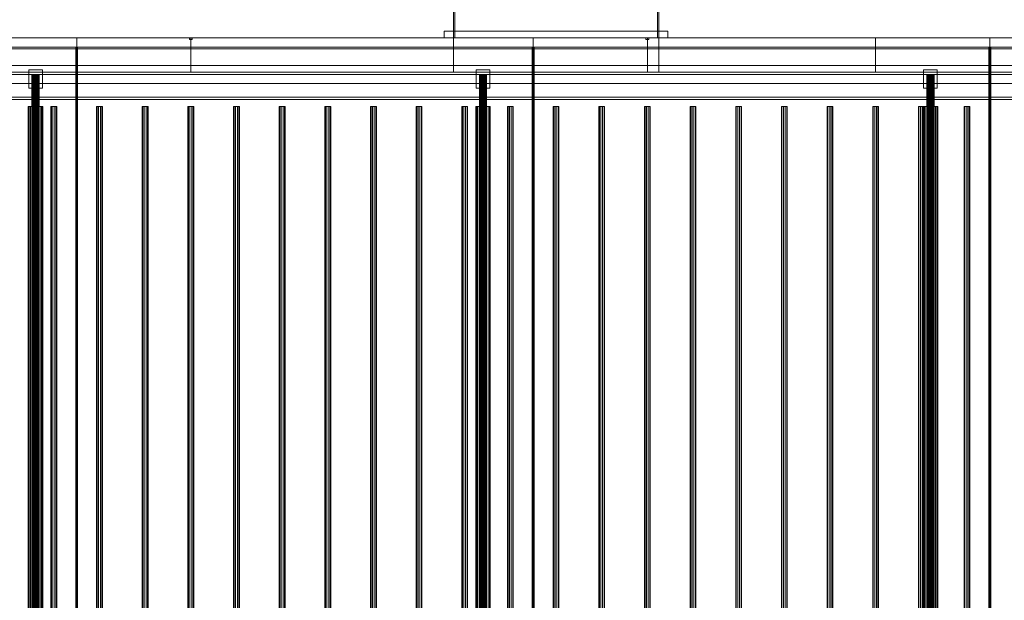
# Model space of a CAD drawing. Header units: millimetres. Extents: x -2233 to 65662, y -50530 to 6847.
# Tile 731 of 802: x 53086 to 55243, y -17832 to -16560. Entities that reach past the tile are written whole.
import ezdxf

# ---------------------------------------------------------------- set-up
doc = ezdxf.new("R2010")
doc.units = ezdxf.units.MM
doc.layers.add('superior_secador', color=7, linetype='Continuous', lineweight=0)

msp = doc.modelspace()

# ---------------------------------------------------------------- linework, layer by layer
at = {"layer": 'superior_secador'}
for p, q in [((54036.134, -16600), (54036.134, -16210)), ((54039.134, -16210), (54039.134, -16600)), ((54483.134, -16600), (54483.134, -16210)), ((54486.134, -16210), (54486.134, -16600)), ((40461.134, -16600), (60461.134, -16600)), ((52211.134, -16600), (53211.134, -16600)), ((52461.134, -16600), (53461.134, -16600)), ((53211.134, -16600), (53211.134, -19400)), ((53211.134, -16600), (54211.134, -16600)), ((53458.134, -16603), (53458.134, -16600)), ((53458.134, -16600), (53464.134, -16600)), ((53464.134, -16603), (53458.134, -16603)), ((53461.134, -16600), (53461.134, -16675)), ((53461.134, -16600), (54036.134, -16600)), ((53464.134, -16600), (53464.134, -16603)), ((54016.134, -16600), (54016.134, -16585)), ((54016.134, -16585), (54506.134, -16585)), ((54016.134, -16585), (54036.134, -16585)), ((54506.134, -16600), (54016.134, -16600)), ((54036.134, -16600), (54016.134, -16600)), ((54036.134, -16585), (54036.134, -16600)), ((54036.134, -16600), (54036.134, -16675)), ((54036.134, -16600), (54461.134, -16600)), ((54486.134, -16600), (54036.134, -16600)), ((54039.134, -16600), (54036.134, -16600)), ((54211.134, -16600), (54211.134, -19400)), ((54211.134, -16600), (55211.134, -16600)), ((54458.134, -16603), (54458.134, -16600)), ((54458.134, -16600), (54464.134, -16600)), ((54464.134, -16603), (54458.134, -16603)), ((54461.134, -16600), (54461.134, -16675)), ((54461.134, -16600), (54486.134, -16600)), ((54464.134, -16600), (54464.134, -16603)), ((54486.134, -16600), (54483.134, -16600)), ((54486.134, -16600), (54486.134, -16585)), ((54486.134, -16585), (54506.134, -16585)), ((54486.134, -16600), (54486.134, -16675)), ((54486.134, -16600), (54961.134, -16600)), ((54506.134, -16600), (54486.134, -16600)), ((54506.134, -16585), (54506.134, -16600)), ((54961.134, -16600), (54961.134, -16675)), ((54961.134, -16600), (55461.134, -16600)), ((55211.134, -16600), (55211.134, -19400)), ((55211.134, -16600), (56211.134, -16600)), ((60461.134, -16620), (40461.134, -16620)), ((60461.134, -16624), (40461.134, -16624)), ((53209.134, -19380), (53209.134, -16620)), ((53209.134, -16620), (53213.134, -16620)), ((53213.134, -16620), (53213.134, -19380)), ((54209.134, -19380), (54209.134, -16620)), ((54209.134, -16620), (54213.134, -16620)), ((54213.134, -16620), (54213.134, -19380)), ((55209.134, -19380), (55209.134, -16620)), ((55209.134, -16620), (55213.134, -16620)), ((55213.134, -16620), (55213.134, -19380)), ((40811.134, -16660), (60111.134, -16660)), ((53106.134, -16710), (53106.134, -16670)), ((53106.134, -16670), (53136.134, -16670)), ((53136.134, -16670), (53136.134, -16710)), ((54086.134, -16710), (54086.134, -16670)), ((54086.134, -16670), (54116.134, -16670)), ((54116.134, -16670), (54116.134, -16710)), ((55066.134, -16710), (55066.134, -16670)), ((55066.134, -16670), (55096.134, -16670)), ((55096.134, -16670), (55096.134, -16710)), ((40461.134, -16675), (60461.134, -16675)), ((60461.134, -16680), (40461.134, -16680)), ((53461.134, -16675), (52461.134, -16675)), ((53113.406, -16680), (53113.134, -16680)), ((53113.134, -16680), (53113.134, -19320)), ((53114.206, -16680), (53113.406, -16680)), ((53113.406, -16680), (53113.406, -19320)), ((53115.477, -16680), (53114.206, -16680)), ((53114.206, -16680), (53114.206, -19320)), ((53117.134, -16680), (53115.477, -16680)), ((53115.477, -16680), (53115.477, -19320)), ((53119.063, -16680), (53117.134, -16680)), ((53117.134, -16680), (53117.134, -19320)), ((53121.134, -16680), (53119.063, -16680)), ((53119.063, -16680), (53119.063, -19320)), ((53123.204, -16680), (53121.134, -16680)), ((53121.134, -16680), (53121.134, -19320)), ((53125.134, -16680), (53123.204, -16680)), ((53123.204, -16680), (53123.204, -19320)), ((53126.791, -16680), (53125.134, -16680)), ((53125.134, -16680), (53125.134, -19320)), ((53128.062, -16680), (53126.791, -16680)), ((53126.791, -16680), (53126.791, -19320)), ((53128.861, -16680), (53128.062, -16680)), ((53128.062, -16680), (53128.062, -19320)), ((53128.861, -16680), (53129.134, -16680)), ((53128.861, -16680), (53128.861, -19320)), ((53129.134, -19320), (53129.134, -16680)), ((54036.134, -16675), (53461.134, -16675)), ((54461.134, -16675), (54036.134, -16675)), ((54093.406, -16680), (54093.134, -16680)), ((54093.134, -16680), (54093.134, -19320)), ((54094.206, -16680), (54093.406, -16680)), ((54093.406, -16680), (54093.406, -19320)), ((54095.477, -16680), (54094.206, -16680)), ((54094.206, -16680), (54094.206, -19320)), ((54097.134, -16680), (54095.477, -16680)), ((54095.477, -16680), (54095.477, -19320)), ((54099.063, -16680), (54097.134, -16680)), ((54097.134, -16680), (54097.134, -19320)), ((54101.134, -16680), (54099.063, -16680)), ((54099.063, -16680), (54099.063, -19320)), ((54103.204, -16680), (54101.134, -16680)), ((54101.134, -16680), (54101.134, -19320)), ((54105.134, -16680), (54103.204, -16680)), ((54103.204, -16680), (54103.204, -19320)), ((54106.791, -16680), (54105.134, -16680)), ((54105.134, -16680), (54105.134, -19320)), ((54108.062, -16680), (54106.791, -16680)), ((54106.791, -16680), (54106.791, -19320)), ((54108.861, -16680), (54108.062, -16680)), ((54108.062, -16680), (54108.062, -19320)), ((54108.861, -16680), (54109.134, -16680)), ((54108.861, -16680), (54108.861, -19320)), ((54109.134, -19320), (54109.134, -16680)), ((54486.134, -16675), (54461.134, -16675)), ((54961.134, -16675), (54486.134, -16675)), ((55461.134, -16675), (54961.134, -16675)), ((55073.406, -16680), (55073.134, -16680)), ((55073.134, -16680), (55073.134, -19320)), ((55074.206, -16680), (55073.406, -16680)), ((55073.406, -16680), (55073.406, -19320)), ((55075.477, -16680), (55074.206, -16680)), ((55074.206, -16680), (55074.206, -19320)), ((55077.134, -16680), (55075.477, -16680)), ((55075.477, -16680), (55075.477, -19320)), ((55079.063, -16680), (55077.134, -16680)), ((55077.134, -16680), (55077.134, -19320)), ((55081.134, -16680), (55079.063, -16680)), ((55079.063, -16680), (55079.063, -19320)), ((55083.204, -16680), (55081.134, -16680)), ((55081.134, -16680), (55081.134, -19320)), ((55085.134, -16680), (55083.204, -16680)), ((55083.204, -16680), (55083.204, -19320)), ((55086.791, -16680), (55085.134, -16680)), ((55085.134, -16680), (55085.134, -19320)), ((55088.062, -16680), (55086.791, -16680)), ((55086.791, -16680), (55086.791, -19320)), ((55088.861, -16680), (55088.062, -16680)), ((55088.062, -16680), (55088.062, -19320)), ((55088.861, -16680), (55089.134, -16680)), ((55088.861, -16680), (55088.861, -19320)), ((55089.134, -19320), (55089.134, -16680)), ((60111.134, -16700), (40811.134, -16700)), ((53136.134, -16710), (53106.134, -16710)), ((54116.134, -16710), (54086.134, -16710)), ((55096.134, -16710), (55066.134, -16710)), ((40461.134, -16730), (60461.134, -16730)), ((60461.134, -16735), (40461.134, -16735)), ((53105.679, -16750), (53105.134, -16750)), ((53105.134, -16750), (53105.134, -19250)), ((53107.277, -16750), (53105.679, -16750)), ((53105.679, -16750), (53105.679, -19250)), ((53109.82, -16750), (53107.277, -16750)), ((53107.277, -16750), (53107.277, -19250)), ((53113.134, -16750), (53109.82, -16750)), ((53109.82, -16750), (53109.82, -19250)), ((53116.993, -16750), (53113.134, -16750)), ((53113.134, -16750), (53113.134, -19250)), ((53121.134, -16750), (53116.993, -16750)), ((53116.993, -16750), (53116.993, -19250)), ((53125.275, -16750), (53121.134, -16750)), ((53121.134, -16750), (53121.134, -19250)), ((53129.134, -16750), (53125.275, -16750)), ((53125.275, -16750), (53125.275, -19250)), ((53132.448, -16750), (53129.134, -16750)), ((53129.134, -16750), (53129.134, -19250)), ((53134.99, -16750), (53132.448, -16750)), ((53132.448, -16750), (53132.448, -19250)), ((53136.589, -16750), (53134.99, -16750)), ((53134.99, -16750), (53134.99, -19250)), ((53136.589, -16750), (53137.134, -16750)), ((53136.589, -16750), (53136.589, -19250)), ((53137.134, -19250), (53137.134, -16750)), ((53155.997, -16750), (53154.784, -16750)), ((53154.784, -16750), (53154.784, -19250)), ((53159.172, -16750), (53155.997, -16750)), ((53155.997, -16750), (53155.997, -19250)), ((53163.096, -16750), (53159.172, -16750)), ((53159.172, -16750), (53159.172, -19250)), ((53166.271, -16750), (53163.096, -16750)), ((53163.096, -16750), (53163.096, -19250)), ((53166.271, -16750), (53167.484, -16750)), ((53166.271, -16750), (53166.271, -19250)), ((53167.484, -19250), (53167.484, -16750)), ((53255.997, -16750), (53254.784, -16750)), ((53254.784, -16750), (53254.784, -19250)), ((53259.172, -16750), (53255.997, -16750)), ((53255.997, -16750), (53255.997, -19250)), ((53263.096, -16750), (53259.172, -16750)), ((53259.172, -16750), (53259.172, -19250)), ((53266.271, -16750), (53263.096, -16750)), ((53263.096, -16750), (53263.096, -19250)), ((53266.271, -16750), (53267.484, -16750)), ((53266.271, -16750), (53266.271, -19250)), ((53267.484, -19250), (53267.484, -16750)), ((53355.997, -16750), (53354.784, -16750)), ((53354.784, -16750), (53354.784, -19250)), ((53359.172, -16750), (53355.997, -16750)), ((53355.997, -16750), (53355.997, -19250)), ((53363.096, -16750), (53359.172, -16750)), ((53359.172, -16750), (53359.172, -19250)), ((53366.271, -16750), (53363.096, -16750)), ((53363.096, -16750), (53363.096, -19250)), ((53366.271, -16750), (53367.484, -16750)), ((53366.271, -16750), (53366.271, -19250)), ((53367.484, -19250), (53367.484, -16750)), ((53455.997, -16750), (53454.784, -16750)), ((53454.784, -16750), (53454.784, -19250)), ((53459.172, -16750), (53455.997, -16750)), ((53455.997, -16750), (53455.997, -19250)), ((53463.096, -16750), (53459.172, -16750)), ((53459.172, -16750), (53459.172, -19250)), ((53466.271, -16750), (53463.096, -16750)), ((53463.096, -16750), (53463.096, -19250)), ((53466.271, -16750), (53467.484, -16750)), ((53466.271, -16750), (53466.271, -19250)), ((53467.484, -19250), (53467.484, -16750)), ((53555.997, -16750), (53554.784, -16750)), ((53554.784, -16750), (53554.784, -19250)), ((53559.172, -16750), (53555.997, -16750)), ((53555.997, -16750), (53555.997, -19250)), ((53563.096, -16750), (53559.172, -16750)), ((53559.172, -16750), (53559.172, -19250)), ((53566.271, -16750), (53563.096, -16750)), ((53563.096, -16750), (53563.096, -19250)), ((53566.271, -16750), (53567.484, -16750)), ((53566.271, -16750), (53566.271, -19250)), ((53567.484, -19250), (53567.484, -16750)), ((53655.997, -16750), (53654.784, -16750)), ((53654.784, -16750), (53654.784, -19250)), ((53659.172, -16750), (53655.997, -16750)), ((53655.997, -16750), (53655.997, -19250)), ((53663.096, -16750), (53659.172, -16750)), ((53659.172, -16750), (53659.172, -19250)), ((53666.271, -16750), (53663.096, -16750)), ((53663.096, -16750), (53663.096, -19250)), ((53666.271, -16750), (53667.484, -16750)), ((53666.271, -16750), (53666.271, -19250)), ((53667.484, -19250), (53667.484, -16750)), ((53755.997, -16750), (53754.784, -16750)), ((53754.784, -16750), (53754.784, -19250)), ((53759.172, -16750), (53755.997, -16750)), ((53755.997, -16750), (53755.997, -19250)), ((53763.096, -16750), (53759.172, -16750)), ((53759.172, -16750), (53759.172, -19250)), ((53766.271, -16750), (53763.096, -16750)), ((53763.096, -16750), (53763.096, -19250)), ((53766.271, -16750), (53767.484, -16750)), ((53766.271, -16750), (53766.271, -19250)), ((53767.484, -19250), (53767.484, -16750)), ((53855.997, -16750), (53854.784, -16750)), ((53854.784, -16750), (53854.784, -19250)), ((53859.172, -16750), (53855.997, -16750)), ((53855.997, -16750), (53855.997, -19250)), ((53863.096, -16750), (53859.172, -16750)), ((53859.172, -16750), (53859.172, -19250)), ((53866.271, -16750), (53863.096, -16750)), ((53863.096, -16750), (53863.096, -19250)), ((53866.271, -16750), (53867.484, -16750)), ((53866.271, -16750), (53866.271, -19250)), ((53867.484, -19250), (53867.484, -16750)), ((53955.997, -16750), (53954.784, -16750)), ((53954.784, -16750), (53954.784, -19250)), ((53959.172, -16750), (53955.997, -16750)), ((53955.997, -16750), (53955.997, -19250)), ((53963.096, -16750), (53959.172, -16750)), ((53959.172, -16750), (53959.172, -19250)), ((53966.271, -16750), (53963.096, -16750)), ((53963.096, -16750), (53963.096, -19250)), ((53966.271, -16750), (53967.484, -16750)), ((53966.271, -16750), (53966.271, -19250)), ((53967.484, -19250), (53967.484, -16750)), ((54055.997, -16750), (54054.784, -16750)), ((54054.784, -16750), (54054.784, -19250)), ((54059.172, -16750), (54055.997, -16750)), ((54055.997, -16750), (54055.997, -19250)), ((54063.096, -16750), (54059.172, -16750)), ((54059.172, -16750), (54059.172, -19250)), ((54066.271, -16750), (54063.096, -16750)), ((54063.096, -16750), (54063.096, -19250)), ((54066.271, -16750), (54067.484, -16750)), ((54066.271, -16750), (54066.271, -19250)), ((54067.484, -19250), (54067.484, -16750)), ((54085.679, -16750), (54085.134, -16750)), ((54085.134, -16750), (54085.134, -19250)), ((54087.277, -16750), (54085.679, -16750)), ((54085.679, -16750), (54085.679, -19250)), ((54089.82, -16750), (54087.277, -16750)), ((54087.277, -16750), (54087.277, -19250)), ((54093.134, -16750), (54089.82, -16750)), ((54089.82, -16750), (54089.82, -19250)), ((54096.993, -16750), (54093.134, -16750)), ((54093.134, -16750), (54093.134, -19250)), ((54101.134, -16750), (54096.993, -16750)), ((54096.993, -16750), (54096.993, -19250)), ((54105.275, -16750), (54101.134, -16750)), ((54101.134, -16750), (54101.134, -19250)), ((54109.134, -16750), (54105.275, -16750)), ((54105.275, -16750), (54105.275, -19250)), ((54112.448, -16750), (54109.134, -16750)), ((54109.134, -16750), (54109.134, -19250)), ((54114.99, -16750), (54112.448, -16750)), ((54112.448, -16750), (54112.448, -19250)), ((54116.589, -16750), (54114.99, -16750)), ((54114.99, -16750), (54114.99, -19250)), ((54116.589, -16750), (54117.134, -16750)), ((54116.589, -16750), (54116.589, -19250)), ((54117.134, -19250), (54117.134, -16750)), ((54155.997, -16750), (54154.784, -16750)), ((54154.784, -16750), (54154.784, -19250)), ((54159.172, -16750), (54155.997, -16750)), ((54155.997, -16750), (54155.997, -19250)), ((54163.096, -16750), (54159.172, -16750)), ((54159.172, -16750), (54159.172, -19250)), ((54166.271, -16750), (54163.096, -16750)), ((54163.096, -16750), (54163.096, -19250)), ((54166.271, -16750), (54167.484, -16750)), ((54166.271, -16750), (54166.271, -19250)), ((54167.484, -19250), (54167.484, -16750)), ((54255.997, -16750), (54254.784, -16750)), ((54254.784, -16750), (54254.784, -19250)), ((54259.172, -16750), (54255.997, -16750)), ((54255.997, -16750), (54255.997, -19250)), ((54263.096, -16750), (54259.172, -16750)), ((54259.172, -16750), (54259.172, -19250)), ((54266.271, -16750), (54263.096, -16750)), ((54263.096, -16750), (54263.096, -19250)), ((54266.271, -16750), (54267.484, -16750)), ((54266.271, -16750), (54266.271, -19250)), ((54267.484, -19250), (54267.484, -16750)), ((54355.997, -16750), (54354.784, -16750)), ((54354.784, -16750), (54354.784, -19250)), ((54359.172, -16750), (54355.997, -16750)), ((54355.997, -16750), (54355.997, -19250)), ((54363.096, -16750), (54359.172, -16750)), ((54359.172, -16750), (54359.172, -19250)), ((54366.271, -16750), (54363.096, -16750)), ((54363.096, -16750), (54363.096, -19250)), ((54366.271, -16750), (54367.484, -16750)), ((54366.271, -16750), (54366.271, -19250)), ((54367.484, -19250), (54367.484, -16750)), ((54455.997, -16750), (54454.784, -16750)), ((54454.784, -16750), (54454.784, -19250)), ((54459.172, -16750), (54455.997, -16750)), ((54455.997, -16750), (54455.997, -19250)), ((54463.096, -16750), (54459.172, -16750)), ((54459.172, -16750), (54459.172, -19250)), ((54466.271, -16750), (54463.096, -16750)), ((54463.096, -16750), (54463.096, -19250)), ((54466.271, -16750), (54467.484, -16750)), ((54466.271, -16750), (54466.271, -19250)), ((54467.484, -19250), (54467.484, -16750)), ((54555.997, -16750), (54554.784, -16750)), ((54554.784, -16750), (54554.784, -19250)), ((54559.172, -16750), (54555.997, -16750)), ((54555.997, -16750), (54555.997, -19250)), ((54563.096, -16750), (54559.172, -16750)), ((54559.172, -16750), (54559.172, -19250)), ((54566.271, -16750), (54563.096, -16750)), ((54563.096, -16750), (54563.096, -19250)), ((54566.271, -16750), (54567.484, -16750)), ((54566.271, -16750), (54566.271, -19250)), ((54567.484, -19250), (54567.484, -16750)), ((54655.997, -16750), (54654.784, -16750)), ((54654.784, -16750), (54654.784, -19250)), ((54659.172, -16750), (54655.997, -16750)), ((54655.997, -16750), (54655.997, -19250)), ((54663.096, -16750), (54659.172, -16750)), ((54659.172, -16750), (54659.172, -19250)), ((54666.271, -16750), (54663.096, -16750)), ((54663.096, -16750), (54663.096, -19250)), ((54666.271, -16750), (54667.484, -16750)), ((54666.271, -16750), (54666.271, -19250)), ((54667.484, -19250), (54667.484, -16750)), ((54755.997, -16750), (54754.784, -16750)), ((54754.784, -16750), (54754.784, -19250)), ((54759.172, -16750), (54755.997, -16750)), ((54755.997, -16750), (54755.997, -19250)), ((54763.096, -16750), (54759.172, -16750)), ((54759.172, -16750), (54759.172, -19250)), ((54766.271, -16750), (54763.096, -16750)), ((54763.096, -16750), (54763.096, -19250)), ((54766.271, -16750), (54767.484, -16750)), ((54766.271, -16750), (54766.271, -19250)), ((54767.484, -19250), (54767.484, -16750)), ((54855.997, -16750), (54854.784, -16750)), ((54854.784, -16750), (54854.784, -19250)), ((54859.172, -16750), (54855.997, -16750)), ((54855.997, -16750), (54855.997, -19250)), ((54863.096, -16750), (54859.172, -16750)), ((54859.172, -16750), (54859.172, -19250)), ((54866.271, -16750), (54863.096, -16750)), ((54863.096, -16750), (54863.096, -19250)), ((54866.271, -16750), (54867.484, -16750)), ((54866.271, -16750), (54866.271, -19250)), ((54867.484, -19250), (54867.484, -16750)), ((54955.997, -16750), (54954.784, -16750)), ((54954.784, -16750), (54954.784, -19250)), ((54959.172, -16750), (54955.997, -16750)), ((54955.997, -16750), (54955.997, -19250)), ((54963.096, -16750), (54959.172, -16750)), ((54959.172, -16750), (54959.172, -19250)), ((54966.271, -16750), (54963.096, -16750)), ((54963.096, -16750), (54963.096, -19250)), ((54966.271, -16750), (54967.484, -16750)), ((54966.271, -16750), (54966.271, -19250)), ((54967.484, -19250), (54967.484, -16750)), ((55055.997, -16750), (55054.784, -16750)), ((55054.784, -16750), (55054.784, -19250)), ((55059.172, -16750), (55055.997, -16750)), ((55055.997, -16750), (55055.997, -19250)), ((55063.096, -16750), (55059.172, -16750)), ((55059.172, -16750), (55059.172, -19250)), ((55066.271, -16750), (55063.096, -16750)), ((55063.096, -16750), (55063.096, -19250)), ((55065.679, -16750), (55065.134, -16750)), ((55065.134, -16750), (55065.134, -19250)), ((55067.277, -16750), (55065.679, -16750)), ((55065.679, -16750), (55065.679, -19250)), ((55066.271, -16750), (55067.484, -16750)), ((55066.271, -16750), (55066.271, -19250)), ((55069.82, -16750), (55067.277, -16750)), ((55067.277, -16750), (55067.277, -19250)), ((55067.484, -19250), (55067.484, -16750)), ((55073.134, -16750), (55069.82, -16750)), ((55069.82, -16750), (55069.82, -19250)), ((55076.993, -16750), (55073.134, -16750)), ((55073.134, -16750), (55073.134, -19250)), ((55081.134, -16750), (55076.993, -16750)), ((55076.993, -16750), (55076.993, -19250)), ((55085.275, -16750), (55081.134, -16750)), ((55081.134, -16750), (55081.134, -19250)), ((55089.134, -16750), (55085.275, -16750)), ((55085.275, -16750), (55085.275, -19250)), ((55092.448, -16750), (55089.134, -16750)), ((55089.134, -16750), (55089.134, -19250)), ((55094.99, -16750), (55092.448, -16750)), ((55092.448, -16750), (55092.448, -19250)), ((55096.589, -16750), (55094.99, -16750)), ((55094.99, -16750), (55094.99, -19250)), ((55096.589, -16750), (55097.134, -16750)), ((55096.589, -16750), (55096.589, -19250)), ((55097.134, -19250), (55097.134, -16750)), ((55155.997, -16750), (55154.784, -16750)), ((55154.784, -16750), (55154.784, -19250)), ((55159.172, -16750), (55155.997, -16750)), ((55155.997, -16750), (55155.997, -19250)), ((55163.096, -16750), (55159.172, -16750)), ((55159.172, -16750), (55159.172, -19250)), ((55166.271, -16750), (55163.096, -16750)), ((55163.096, -16750), (55163.096, -19250)), ((55166.271, -16750), (55167.484, -16750)), ((55166.271, -16750), (55166.271, -19250)), ((55167.484, -19250), (55167.484, -16750))]:
    msp.add_line(p, q, dxfattribs=at)

doc.saveas('drawing.dxf')
